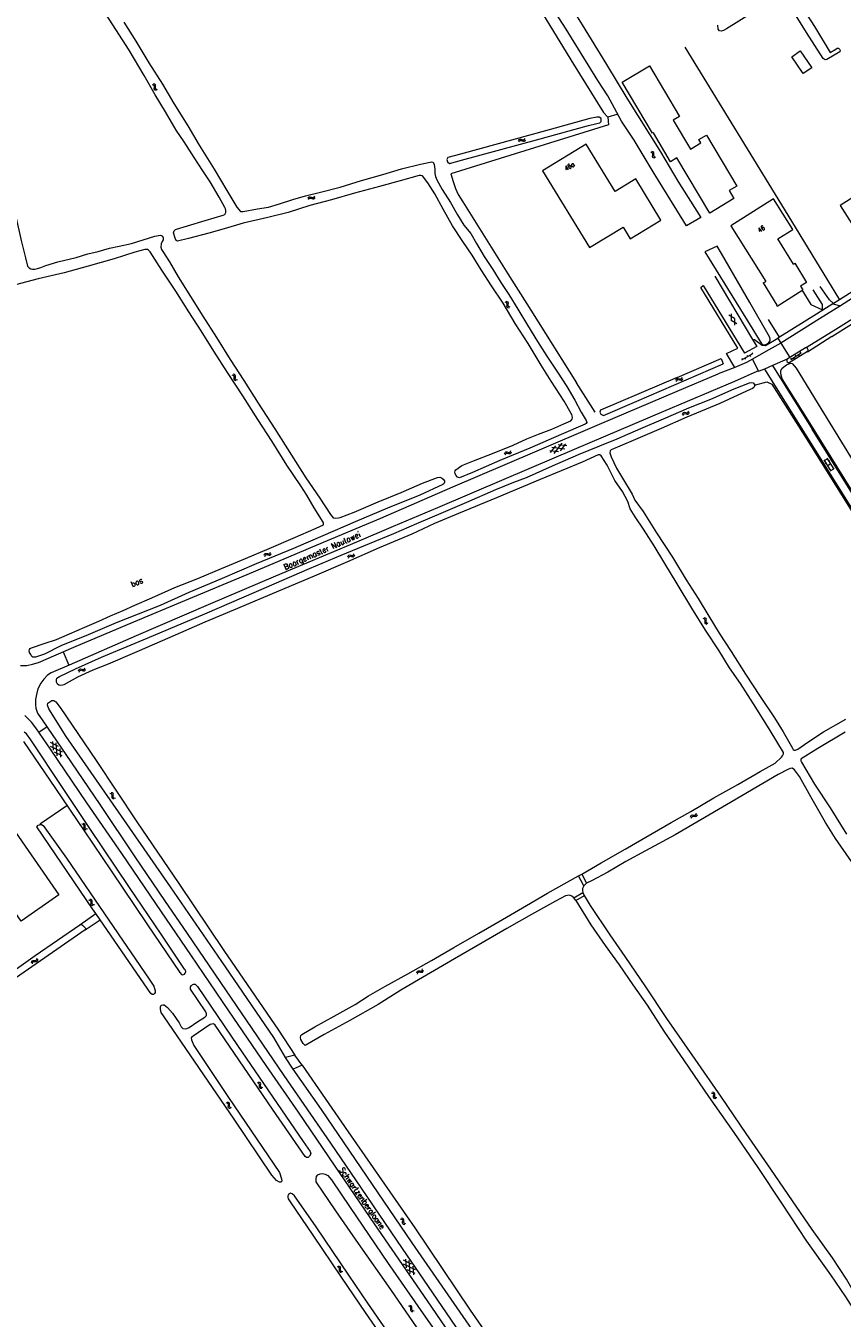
# Model space of a CAD drawing. Header units: metres. Extents: x 189705 to 199106, y 581686 to 588448.
# Tile 355 of 555: x 194667 to 194954, y 587029 to 587484. Entities that reach past the tile are written whole.
import ezdxf

# ---------------------------------------------------------------- set-up
doc = ezdxf.new("R2010")
doc.units = ezdxf.units.M
doc.layers.add('B-WA-OG-GBKN-G', color=7, linetype='Continuous', lineweight=18)
doc.styles.add('Style-STANDARD', font='STANDARD.shx')

msp = doc.modelspace()

# ---------------------------------------------------------------- linework, layer by layer
at = {"layer": 'B-WA-OG-GBKN-G'}
for p, q in [((194712.126, 587462.986), (194711.73, 587463.089)), ((194712.397, 587462.788), (194712.126, 587462.986)), ((194712.534, 587463.27), (194712.138, 587463.373)), ((194712.486, 587462.47), (194712.397, 587462.788)), ((194712.41, 587461.659), (194712.448, 587462.064)), ((194712.504, 587461.333), (194712.41, 587461.659)), ((194712.448, 587462.064), (194712.486, 587462.47)), ((194712.77, 587461.143), (194712.504, 587461.333)), ((194712.807, 587463.072), (194712.534, 587463.27)), ((194713.165, 587461.042), (194712.77, 587461.143)), ((194712.895, 587462.755), (194712.807, 587463.072)), ((194712.822, 587461.935), (194712.855, 587462.349)), ((194712.913, 587461.622), (194712.822, 587461.935)), ((194712.855, 587462.349), (194712.895, 587462.755)), ((194713.178, 587461.429), (194712.913, 587461.622)), ((194713.572, 587461.325), (194713.178, 587461.429)), ((194840.474, 587443.434), (194840.683, 587443.784)), ((194840.629, 587442.963), (194840.841, 587443.311)), ((194840.683, 587443.784), (194840.942, 587443.985)), ((194840.841, 587443.311), (194841.102, 587443.51)), ((194840.942, 587443.985), (194841.28, 587443.982)), ((194841.102, 587443.51), (194841.428, 587443.508)), ((194841.28, 587443.982), (194841.658, 587443.83)), ((194841.428, 587443.508), (194841.815, 587443.358)), ((194841.658, 587443.83), (194842.037, 587443.678)), ((194841.815, 587443.358), (194842.193, 587443.204)), ((194842.037, 587443.678), (194842.366, 587443.672)), ((194842.193, 587443.204), (194842.522, 587443.199)), ((194842.366, 587443.672), (194842.634, 587443.876)), ((194842.522, 587443.199), (194842.789, 587443.404)), ((194842.634, 587443.876), (194842.845, 587444.226)), ((194842.789, 587443.404), (194843.001, 587443.754)), ((194887.358, 587439.207), (194886.963, 587439.312)), ((194887.629, 587439.007), (194887.358, 587439.207)), ((194887.767, 587439.489), (194887.372, 587439.594)), ((194887.716, 587438.69), (194887.629, 587439.007)), ((194887.636, 587437.878), (194887.677, 587438.283)), ((194887.729, 587437.553), (194887.636, 587437.878)), ((194887.677, 587438.283), (194887.716, 587438.69)), ((194887.994, 587437.361), (194887.729, 587437.553)), ((194888.04, 587439.29), (194887.767, 587439.489)), ((194888.127, 587438.973), (194888.04, 587439.29)), ((194888.05, 587438.153), (194888.085, 587438.567)), ((194888.139, 587437.84), (194888.05, 587438.153)), ((194888.085, 587438.567), (194888.127, 587438.973)), ((194888.404, 587437.645), (194888.139, 587437.84)), ((194888.797, 587437.54), (194888.404, 587437.645)), ((194888.388, 587437.258), (194887.994, 587437.361)), ((194768.649, 587423.601), (194768.86, 587423.951)), ((194766.49, 587423.154), (194766.699, 587423.504)), ((194766.647, 587422.683), (194766.858, 587423.031)), ((194766.699, 587423.504), (194766.957, 587423.706)), ((194766.858, 587423.031), (194767.118, 587423.232)), ((194766.957, 587423.706), (194767.295, 587423.703)), ((194767.118, 587423.232), (194767.444, 587423.23)), ((194767.295, 587423.703), (194767.673, 587423.552)), ((194767.444, 587423.23), (194767.831, 587423.081)), ((194767.673, 587423.552), (194768.053, 587423.401)), ((194767.831, 587423.081), (194768.21, 587422.928)), ((194768.053, 587423.401), (194768.382, 587423.396)), ((194768.21, 587422.928), (194768.539, 587422.923)), ((194768.382, 587423.396), (194768.649, 587423.601)), ((194768.539, 587422.923), (194768.806, 587423.129)), ((194768.806, 587423.129), (194769.016, 587423.48)), ((194836.154, 587386.494), (194835.758, 587386.598)), ((194836.425, 587386.295), (194836.154, 587386.494)), ((194836.562, 587386.778), (194836.166, 587386.881)), ((194836.513, 587385.978), (194836.425, 587386.295)), ((194836.437, 587385.167), (194836.475, 587385.572)), ((194836.53, 587384.841), (194836.437, 587385.167)), ((194836.475, 587385.572), (194836.513, 587385.978)), ((194836.796, 587384.651), (194836.53, 587384.841)), ((194836.835, 587386.58), (194836.562, 587386.778)), ((194837.19, 587384.549), (194836.796, 587384.651)), ((194836.923, 587386.262), (194836.835, 587386.58)), ((194836.849, 587385.443), (194836.882, 587385.856)), ((194836.939, 587385.13), (194836.849, 587385.443)), ((194836.882, 587385.856), (194836.923, 587386.262)), ((194837.205, 587384.936), (194836.939, 587385.13)), ((194837.599, 587384.832), (194837.205, 587384.936)), ((194916.475, 587380.889), (194914.427, 587382.072)), ((194915.265, 587382.556), (194915.264, 587380.19)), ((194917.31, 587379.006), (194915.264, 587380.19)), ((194916.475, 587380.889), (194916.472, 587378.522)), ((194918.992, 587366.947), (194919.232, 587366.508)), ((194919.056, 587366.412), (194922.916, 587368.525)), ((194920.109, 587366.988), (194920.349, 587366.55)), ((194920.746, 587367.907), (194920.986, 587367.468)), ((194921.864, 587367.948), (194922.104, 587367.51)), ((194922.501, 587368.867), (194922.741, 587368.429)), ((194936.086, 587366.992), (194936.357, 587366.572)), ((194936.189, 587366.464), (194939.887, 587368.847)), ((194937.197, 587367.114), (194937.468, 587366.694)), ((194937.767, 587368.076), (194938.038, 587367.656)), ((194938.878, 587368.197), (194939.149, 587367.777)), ((194939.448, 587369.159), (194939.719, 587368.739)), ((194740.199, 587360.901), (194739.803, 587360.999)), ((194740.473, 587360.705), (194740.199, 587360.901)), ((194740.604, 587361.189), (194740.207, 587361.287)), ((194740.565, 587360.389), (194740.473, 587360.705)), ((194740.533, 587359.982), (194740.565, 587360.389)), ((194740.879, 587360.994), (194740.604, 587361.189)), ((194740.971, 587360.678), (194740.879, 587360.994)), ((194740.908, 587359.858), (194740.936, 587360.272)), ((194740.936, 587360.272), (194740.971, 587360.678)), ((194897.879, 587359.91), (194898.041, 587360.286)), ((194740.499, 587359.576), (194740.533, 587359.982)), ((194740.596, 587359.252), (194740.499, 587359.576)), ((194740.865, 587359.065), (194740.596, 587359.252)), ((194741.261, 587358.968), (194740.865, 587359.065)), ((194741.002, 587359.546), (194740.908, 587359.858)), ((194741.27, 587359.356), (194741.002, 587359.546)), ((194741.665, 587359.256), (194741.27, 587359.356)), ((194895.8, 587359.179), (194895.96, 587359.553)), ((194895.96, 587359.553), (194896.188, 587359.787)), ((194896.018, 587358.732), (194896.181, 587359.106)), ((194896.181, 587359.106), (194896.412, 587359.339)), ((194896.188, 587359.787), (194896.524, 587359.831)), ((194896.412, 587359.339), (194896.735, 587359.381)), ((194896.524, 587359.831), (194896.919, 587359.731)), ((194896.735, 587359.381), (194897.139, 587359.286)), ((194896.919, 587359.731), (194897.315, 587359.633)), ((194897.139, 587359.286), (194897.534, 587359.185)), ((194897.315, 587359.633), (194897.642, 587359.672)), ((194897.534, 587359.185), (194897.861, 587359.224)), ((194897.642, 587359.672), (194897.879, 587359.91)), ((194897.861, 587359.224), (194898.098, 587359.464)), ((194898.098, 587359.464), (194898.259, 587359.84)), ((194898.11, 587347.257), (194898.27, 587347.631)), ((194898.27, 587347.631), (194898.499, 587347.865)), ((194898.328, 587346.81), (194898.491, 587347.184)), ((194898.491, 587347.184), (194898.722, 587347.417)), ((194898.499, 587347.865), (194898.835, 587347.908)), ((194898.722, 587347.417), (194899.046, 587347.459)), ((194898.835, 587347.908), (194899.229, 587347.808)), ((194899.046, 587347.459), (194899.449, 587347.363)), ((194899.229, 587347.808), (194899.626, 587347.709)), ((194899.449, 587347.363), (194899.844, 587347.261)), ((194899.626, 587347.709), (194899.952, 587347.748)), ((194899.844, 587347.261), (194900.171, 587347.3)), ((194899.952, 587347.748), (194900.19, 587347.986)), ((194900.171, 587347.3), (194900.408, 587347.54)), ((194900.19, 587347.986), (194900.352, 587348.362)), ((194900.408, 587347.54), (194900.57, 587347.915)), ((194835.611, 587333.35), (194835.77, 587333.726)), ((194835.77, 587333.726), (194835.997, 587333.961)), ((194835.832, 587332.905), (194835.993, 587333.28)), ((194835.993, 587333.28), (194836.223, 587333.514)), ((194835.997, 587333.961), (194836.333, 587334.006)), ((194836.223, 587333.514), (194836.546, 587333.557)), ((194836.333, 587334.006), (194836.728, 587333.908)), ((194836.546, 587333.557), (194836.95, 587333.464)), ((194836.728, 587333.908), (194837.124, 587333.811)), ((194836.95, 587333.464), (194837.346, 587333.364)), ((194837.124, 587333.811), (194837.451, 587333.852)), ((194837.346, 587333.364), (194837.672, 587333.405)), ((194837.451, 587333.852), (194837.688, 587334.091)), ((194837.672, 587333.405), (194837.908, 587333.646)), ((194837.688, 587334.091), (194837.848, 587334.468)), ((194837.908, 587333.646), (194838.068, 587334.022)), ((194854.499, 587334.036), (194851.471, 587334.407)), ((194851.766, 587333.714), (194853.601, 587336.151)), ((194856.732, 587334.984), (194852.17, 587335.543)), ((194853.067, 587333.427), (194855.833, 587337.1)), ((194857.427, 587336.118), (194854.396, 587336.489)), ((194855.296, 587334.374), (194857.133, 587336.81)), ((194950.445, 587327.265), (194948.015, 587331.172)), ((194948.121, 587331.002), (194949.14, 587331.636)), ((194948.368, 587330.037), (194948.623, 587330.195)), ((194951.464, 587327.899), (194949.034, 587331.805)), ((194949.23, 587329.219), (194950.249, 587329.852)), ((194949.695, 587330.744), (194949.949, 587330.902)), ((194950.802, 587328.962), (194951.057, 587329.121)), ((194949.582, 587328.085), (194949.836, 587328.244)), ((194950.339, 587327.435), (194951.358, 587328.069)), ((194751.061, 587297.655), (194751.222, 587298.029)), ((194751.222, 587298.029), (194751.451, 587298.262)), ((194751.278, 587297.208), (194751.441, 587297.581)), ((194751.441, 587297.581), (194751.673, 587297.813)), ((194751.451, 587298.262), (194751.787, 587298.304)), ((194751.673, 587297.813), (194751.997, 587297.855)), ((194751.787, 587298.304), (194752.181, 587298.204)), ((194751.997, 587297.855), (194752.4, 587297.758)), ((194752.181, 587298.204), (194752.577, 587298.104)), ((194752.4, 587297.758), (194752.795, 587297.656)), ((194752.577, 587298.104), (194752.904, 587298.142)), ((194752.795, 587297.656), (194753.122, 587297.694)), ((194752.904, 587298.142), (194753.143, 587298.38)), ((194753.122, 587297.694), (194753.36, 587297.933)), ((194753.143, 587298.38), (194753.306, 587298.755)), ((194753.36, 587297.933), (194753.522, 587298.308)), ((194780.449, 587297.083), (194780.609, 587297.457)), ((194780.609, 587297.457), (194780.837, 587297.691)), ((194780.667, 587296.636), (194780.83, 587297.01)), ((194780.83, 587297.01), (194781.061, 587297.243)), ((194780.837, 587297.691), (194781.173, 587297.735)), ((194781.061, 587297.243), (194781.384, 587297.285)), ((194781.173, 587297.735), (194781.568, 587297.635)), ((194781.384, 587297.285), (194781.788, 587297.19)), ((194781.568, 587297.635), (194781.964, 587297.537)), ((194781.788, 587297.19), (194782.183, 587297.089)), ((194781.964, 587297.537), (194782.291, 587297.576)), ((194782.183, 587297.089), (194782.51, 587297.128)), ((194782.291, 587297.576), (194782.528, 587297.814)), ((194782.51, 587297.128), (194782.747, 587297.368)), ((194782.528, 587297.814), (194782.69, 587298.19)), ((194782.747, 587297.368), (194782.908, 587297.744)), ((194905.785, 587275.29), (194905.39, 587275.394)), ((194906.057, 587275.091), (194905.785, 587275.29)), ((194906.194, 587275.573), (194905.798, 587275.677)), ((194906.145, 587274.774), (194906.057, 587275.091)), ((194906.068, 587273.962), (194906.107, 587274.367)), ((194906.161, 587273.637), (194906.068, 587273.962)), ((194906.107, 587274.367), (194906.145, 587274.774)), ((194906.467, 587275.375), (194906.194, 587275.573)), ((194906.555, 587275.058), (194906.467, 587275.375)), ((194906.48, 587274.238), (194906.514, 587274.652)), ((194906.571, 587273.925), (194906.48, 587274.238)), ((194906.514, 587274.652), (194906.555, 587275.058)), ((194906.836, 587273.732), (194906.571, 587273.925)), ((194906.427, 587273.446), (194906.161, 587273.637)), ((194906.821, 587273.344), (194906.427, 587273.446)), ((194907.23, 587273.627), (194906.836, 587273.732)), ((194685.768, 587257.015), (194685.934, 587257.387)), ((194685.934, 587257.387), (194686.167, 587257.617)), ((194685.978, 587256.565), (194686.147, 587256.936)), ((194686.147, 587256.936), (194686.382, 587257.165)), ((194686.167, 587257.617), (194686.504, 587257.654)), ((194686.382, 587257.165), (194686.706, 587257.201)), ((194686.504, 587257.654), (194686.896, 587257.547)), ((194686.706, 587257.201), (194687.108, 587257.098)), ((194686.896, 587257.547), (194687.291, 587257.441)), ((194687.108, 587257.098), (194687.502, 587256.989)), ((194687.291, 587257.441), (194687.618, 587257.475)), ((194687.502, 587256.989), (194687.829, 587257.023)), ((194687.618, 587257.475), (194687.86, 587257.708)), ((194687.829, 587257.023), (194688.07, 587257.258)), ((194687.86, 587257.708), (194688.029, 587258.081)), ((194688.07, 587257.258), (194688.239, 587257.631)), ((194680.097, 587228.414), (194675.958, 587230.416)), ((194678.736, 587230.418), (194675.99, 587231.748)), ((194676.612, 587232.17), (194676.835, 587229.125)), ((194680.067, 587227.083), (194677.321, 587228.411)), ((194677.86, 587231.708), (194678.195, 587227.124)), ((194679.222, 587229.701), (194679.445, 587226.659)), ((194697.256, 587213.761), (194696.856, 587213.848)), ((194697.652, 587214.061), (194697.252, 587214.148)), ((194697.535, 587213.574), (194697.256, 587213.761)), ((194697.636, 587213.261), (194697.535, 587213.574)), ((194697.594, 587212.447), (194697.616, 587212.853)), ((194697.7, 587212.125), (194697.594, 587212.447)), ((194697.616, 587212.853), (194697.636, 587213.261)), ((194697.933, 587213.875), (194697.652, 587214.061)), ((194697.974, 587211.946), (194697.7, 587212.125)), ((194698.034, 587213.561), (194697.933, 587213.875)), ((194698.372, 587211.86), (194697.974, 587211.946)), ((194697.994, 587212.74), (194698.01, 587213.154)), ((194698.097, 587212.43), (194697.994, 587212.74)), ((194698.01, 587213.154), (194698.034, 587213.561)), ((194698.371, 587212.248), (194698.097, 587212.43)), ((194698.768, 587212.16), (194698.371, 587212.248)), ((194901.006, 587205.595), (194901.121, 587205.986)), ((194901.121, 587205.986), (194901.321, 587206.245)), ((194901.321, 587206.245), (194901.649, 587206.327)), ((194901.392, 587205.568), (194901.595, 587205.826)), ((194901.595, 587205.826), (194901.911, 587205.906)), ((194901.649, 587206.327), (194902.053, 587206.274)), ((194901.911, 587205.906), (194902.323, 587205.858)), ((194902.053, 587206.274), (194902.458, 587206.223)), ((194902.323, 587205.858), (194902.727, 587205.803)), ((194902.458, 587206.223), (194902.778, 587206.3)), ((194902.727, 587205.803), (194903.047, 587205.88)), ((194902.778, 587206.3), (194902.986, 587206.564)), ((194902.986, 587206.564), (194903.103, 587206.955)), ((194903.047, 587205.88), (194903.255, 587206.146)), ((194903.255, 587206.146), (194903.372, 587206.538)), ((194687.376, 587202.966), (194686.976, 587203.052)), ((194687.771, 587203.267), (194687.372, 587203.353)), ((194687.656, 587202.779), (194687.376, 587202.966)), ((194687.757, 587202.466), (194687.656, 587202.779)), ((194687.717, 587201.652), (194687.738, 587202.058)), ((194687.824, 587201.331), (194687.717, 587201.652)), ((194687.738, 587202.058), (194687.757, 587202.466)), ((194688.053, 587203.081), (194687.771, 587203.267)), ((194688.098, 587201.152), (194687.824, 587201.331)), ((194688.154, 587202.768), (194688.053, 587203.081)), ((194688.497, 587201.068), (194688.098, 587201.152)), ((194688.116, 587201.946), (194688.132, 587202.361)), ((194688.22, 587201.637), (194688.116, 587201.946)), ((194688.132, 587202.361), (194688.154, 587202.768)), ((194688.494, 587201.456), (194688.22, 587201.637)), ((194688.892, 587201.368), (194688.494, 587201.456)), ((194901.274, 587205.178), (194901.392, 587205.568)), ((194689.821, 587176.255), (194689.421, 587176.337)), ((194690.213, 587176.56), (194689.813, 587176.642)), ((194690.103, 587176.071), (194689.821, 587176.255)), ((194690.208, 587175.759), (194690.103, 587176.071)), ((194690.175, 587174.944), (194690.192, 587175.351)), ((194690.285, 587174.624), (194690.175, 587174.944)), ((194690.192, 587175.351), (194690.208, 587175.759)), ((194690.497, 587176.377), (194690.213, 587176.56)), ((194690.561, 587174.448), (194690.285, 587174.624)), ((194690.602, 587176.065), (194690.497, 587176.377)), ((194690.961, 587174.368), (194690.561, 587174.448)), ((194690.572, 587175.242), (194690.583, 587175.657)), ((194690.679, 587174.934), (194690.572, 587175.242)), ((194690.583, 587175.657), (194690.602, 587176.065)), ((194690.954, 587174.755), (194690.679, 587174.934)), ((194691.353, 587174.672), (194690.954, 587174.755)), ((194671.128, 587155.561), (194671.199, 587155.964)), ((194669.273, 587154.369), (194669.343, 587154.771)), ((194669.343, 587154.771), (194669.511, 587155.051)), ((194669.511, 587155.051), (194669.828, 587155.171)), ((194669.589, 587153.986), (194669.661, 587154.387)), ((194669.661, 587154.387), (194669.832, 587154.667)), ((194669.828, 587155.171), (194670.234, 587155.165)), ((194669.832, 587154.667), (194670.137, 587154.783)), ((194670.137, 587154.783), (194670.552, 587154.783)), ((194670.234, 587155.165), (194670.643, 587155.161)), ((194670.552, 587154.783), (194670.959, 587154.776)), ((194670.643, 587155.161), (194670.952, 587155.275)), ((194670.952, 587155.275), (194671.128, 587155.561)), ((194670.959, 587154.776), (194671.268, 587154.89)), ((194671.268, 587154.89), (194671.443, 587155.178)), ((194671.443, 587155.178), (194671.514, 587155.58)), ((194804.706, 587150.791), (194804.816, 587151.184)), ((194804.816, 587151.184), (194805.013, 587151.445)), ((194805.013, 587151.445), (194805.34, 587151.531)), ((194805.292, 587151.03), (194805.607, 587151.113)), ((194805.34, 587151.531), (194805.744, 587151.484)), ((194805.607, 587151.113), (194806.02, 587151.07)), ((194805.744, 587151.484), (194806.15, 587151.437)), ((194806.15, 587151.437), (194806.469, 587151.518)), ((194806.469, 587151.518), (194806.674, 587151.784)), ((194806.674, 587151.784), (194806.786, 587152.178)), ((194806.744, 587151.102), (194806.948, 587151.37)), ((194806.948, 587151.37), (194807.06, 587151.763)), ((194804.98, 587150.377), (194805.093, 587150.769)), ((194805.093, 587150.769), (194805.292, 587151.03)), ((194806.02, 587151.07), (194806.425, 587151.021)), ((194806.425, 587151.021), (194806.744, 587151.102)), ((194749.071, 587112.002), (194748.671, 587112.088)), ((194749.466, 587112.303), (194749.066, 587112.389)), ((194749.351, 587111.816), (194749.071, 587112.002)), ((194749.453, 587111.503), (194749.351, 587111.816)), ((194749.412, 587110.689), (194749.433, 587111.095)), ((194749.52, 587110.367), (194749.412, 587110.689)), ((194749.433, 587111.095), (194749.453, 587111.503)), ((194749.748, 587112.118), (194749.466, 587112.303)), ((194749.794, 587110.189), (194749.52, 587110.367)), ((194749.85, 587111.805), (194749.748, 587112.118)), ((194749.812, 587110.983), (194749.827, 587111.397)), ((194749.916, 587110.674), (194749.812, 587110.983)), ((194749.827, 587111.397), (194749.85, 587111.805)), ((194750.19, 587110.492), (194749.916, 587110.674)), ((194750.588, 587110.405), (194750.19, 587110.492)), ((194750.193, 587110.105), (194749.794, 587110.189)), ((194908.738, 587108.427), (194908.338, 587108.514)), ((194909.134, 587108.727), (194908.734, 587108.814)), ((194909.017, 587108.24), (194908.738, 587108.427)), ((194909.118, 587107.927), (194909.017, 587108.24)), ((194909.076, 587107.113), (194909.098, 587107.519)), ((194909.182, 587106.791), (194909.076, 587107.113)), ((194909.098, 587107.519), (194909.118, 587107.927)), ((194909.415, 587108.541), (194909.134, 587108.727)), ((194909.456, 587106.612), (194909.182, 587106.791)), ((194909.516, 587108.227), (194909.415, 587108.541)), ((194909.854, 587106.526), (194909.456, 587106.612)), ((194909.476, 587107.406), (194909.492, 587107.82)), ((194909.579, 587107.096), (194909.476, 587107.406)), ((194909.492, 587107.82), (194909.516, 587108.227)), ((194909.853, 587106.914), (194909.579, 587107.096)), ((194910.25, 587106.826), (194909.853, 587106.914)), ((194738.102, 587104.983), (194737.702, 587105.068)), ((194738.496, 587105.285), (194738.097, 587105.37)), ((194738.382, 587104.797), (194738.102, 587104.983)), ((194738.485, 587104.484), (194738.382, 587104.797)), ((194738.446, 587103.67), (194738.466, 587104.076)), ((194738.555, 587103.349), (194738.446, 587103.67)), ((194738.466, 587104.076), (194738.485, 587104.484)), ((194738.778, 587105.1), (194738.496, 587105.285)), ((194738.829, 587103.171), (194738.555, 587103.349)), ((194738.881, 587104.787), (194738.778, 587105.1)), ((194739.228, 587103.088), (194738.829, 587103.171)), ((194738.845, 587103.965), (194738.86, 587104.38)), ((194738.95, 587103.656), (194738.845, 587103.965)), ((194738.86, 587104.38), (194738.881, 587104.787)), ((194739.224, 587103.476), (194738.95, 587103.656)), ((194739.622, 587103.39), (194739.224, 587103.476)), ((194799.387, 587064.143), (194798.988, 587064.23)), ((194799.783, 587064.444), (194799.383, 587064.53)), ((194799.667, 587063.956), (194799.387, 587064.143)), ((194799.769, 587063.643), (194799.667, 587063.956)), ((194799.727, 587062.829), (194799.748, 587063.235)), ((194799.834, 587062.508), (194799.727, 587062.829)), ((194799.748, 587063.235), (194799.769, 587063.643)), ((194800.064, 587064.258), (194799.783, 587064.444)), ((194800.108, 587062.329), (194799.834, 587062.508)), ((194800.166, 587063.945), (194800.064, 587064.258)), ((194800.507, 587062.244), (194800.108, 587062.329)), ((194800.127, 587063.123), (194800.143, 587063.537)), ((194800.231, 587062.814), (194800.127, 587063.123)), ((194800.143, 587063.537), (194800.166, 587063.945)), ((194800.504, 587062.632), (194800.231, 587062.814)), ((194800.902, 587062.544), (194800.504, 587062.632)), ((194777.182, 587047.302), (194776.783, 587047.389)), ((194777.579, 587047.6), (194777.179, 587047.688)), ((194777.461, 587047.113), (194777.182, 587047.302)), ((194777.561, 587046.8), (194777.461, 587047.113)), ((194777.54, 587046.392), (194777.561, 587046.8)), ((194777.859, 587047.413), (194777.579, 587047.6)), ((194777.96, 587047.1), (194777.859, 587047.413)), ((194777.918, 587046.278), (194777.935, 587046.693)), ((194777.935, 587046.693), (194777.96, 587047.1)), ((194804.221, 587046.424), (194800.073, 587048.407)), ((194802.852, 587048.422), (194800.1, 587049.739)), ((194800.72, 587050.164), (194800.956, 587047.12)), ((194801.969, 587049.708), (194802.325, 587045.125)), ((194803.341, 587047.707), (194803.576, 587044.666)), ((194777.517, 587045.986), (194777.54, 587046.392)), ((194777.623, 587045.664), (194777.517, 587045.986)), ((194777.896, 587045.484), (194777.623, 587045.664)), ((194778.294, 587045.398), (194777.896, 587045.484)), ((194778.02, 587045.969), (194777.918, 587046.278)), ((194778.293, 587045.786), (194778.02, 587045.969)), ((194778.691, 587045.697), (194778.293, 587045.786)), ((194804.197, 587045.092), (194801.445, 587046.408)), ((194802.248, 587033.483), (194801.847, 587033.566)), ((194802.64, 587033.787), (194802.24, 587033.87)), ((194802.529, 587033.298), (194802.248, 587033.483)), ((194802.633, 587032.986), (194802.529, 587033.298)), ((194802.617, 587032.578), (194802.633, 587032.986)), ((194802.923, 587033.604), (194802.64, 587033.787)), ((194803.028, 587033.291), (194802.923, 587033.604)), ((194803.009, 587032.884), (194803.028, 587033.291)), ((194802.599, 587032.172), (194802.617, 587032.578)), ((194802.71, 587031.852), (194802.599, 587032.172)), ((194802.985, 587031.675), (194802.71, 587031.852)), ((194803.384, 587031.594), (194802.985, 587031.675)), ((194802.997, 587032.469), (194803.009, 587032.884)), ((194803.103, 587032.161), (194802.997, 587032.469)), ((194803.379, 587031.982), (194803.103, 587032.161)), ((194803.777, 587031.898), (194803.379, 587031.982))]:
    msp.add_line(p, q, dxfattribs=at)
at = {"layer": 'B-WA-OG-GBKN-G', "flags": 128}
for points in [[(194639.213, 587500), (194640.769, 587495.056), (194643.047, 587486.89), (194644.802, 587480.593), (194646.623, 587473.805), (194648.166, 587469.244), (194649.65, 587463.375), (194651.184, 587459.174), (194652.816, 587452.512), (194654.251, 587448.213), (194656.129, 587442.537), (194658.381, 587434.338), (194661.154, 587424.643), (194663.848, 587416.152), (194665.638, 587408.266), (194667.127, 587402.234), (194667.889, 587399.302), (194668.438, 587398.688), (194668.978, 587398.343), (194669.61, 587398.186)], [(194841.842, 587499.721), (194859.861, 587470.303), (194870.332, 587453.267)], [(194899.544, 587413.484), (194887.888, 587432.481), (194881.114, 587443.63), (194876.741, 587450.286), (194874.191, 587454.878), (194871.94, 587459.237), (194868.35, 587464.525), (194862.527, 587474.022), (194857.199, 587482.658), (194851.025, 587492.276), (194846.346, 587500)], [(194853.146, 587500), (194854.718, 587497.427), (194862.889, 587484.093), (194871.474, 587470.238), (194878.561, 587458.373), (194890.411, 587439.54), (194896.526, 587429.216), (194904.643, 587416.399)], [(194798.862, 587429.298), (194791.627, 587427.259), (194782.884, 587424.901), (194774.725, 587422.61), (194767.124, 587420.607), (194759.473, 587418.186), (194752.345, 587416.375), (194743.737, 587414.389), (194736.955, 587412.47), (194731.563, 587410.948), (194724.408, 587409.026), (194720.579, 587408.123), (194720.084, 587408.344), (194719.719, 587409.08), (194719.235, 587411.027), (194719.405, 587411.68), (194719.835, 587412.14), (194720.229, 587412.299), (194724.086, 587413.444), (194730.352, 587415.382), (194736.636, 587417.162), (194737.196, 587417.503), (194737.588, 587418.14), (194737.588, 587418.808), (194737.412, 587419.49), (194737.24, 587419.969), (194735.229, 587423.521), (194732.131, 587428.922), (194729.444, 587432.861), (194726.45, 587437.541), (194722.889, 587443.045), (194720.125, 587447.148), (194716.35, 587453.524), (194712.781, 587459.532), (194708.847, 587466.296), (194703.607, 587475.211), (194691.883, 587493.526)], [(194937.063, 587495.275), (194944.525, 587483.512), (194950.09, 587474.427), (194952.084, 587475.642), (194952.537, 587475.92), (194952.974, 587475.891), (194953.345, 587475.562), (194953.538, 587475.123), (194953.502, 587474.699), (194948.898, 587471.998), (194948.27, 587471.865), (194947.593, 587472.268), (194941.774, 587481.466), (194935.458, 587491.64)], [(194926.679, 587490.868), (194913.604, 587482.684), (194912.602, 587482.207), (194911.776, 587481.898), (194911.17, 587482.079), (194910.658, 587482.631), (194910.615, 587484.069)], [(194701.704, 587485.106), (194705.92, 587478.424), (194710.453, 587470.798), (194715.289, 587463.319), (194719.307, 587456.436), (194724.212, 587448.597), (194728.25, 587441.78), (194733.475, 587433.348), (194737.977, 587425.84), (194741.483, 587420.029), (194742.703, 587418.454), (194743.737, 587418.482), (194748.684, 587419.394), (194752.628, 587420.06), (194756.42, 587421.212), (194761.164, 587422.701), (194765.615, 587424.056), (194770.867, 587425.337), (194777.759, 587427.099), (194785.344, 587429.435), (194792.821, 587431.504), (194799.303, 587433.479), (194806.063, 587435.118), (194809.964, 587436.013), (194810.478, 587435.805), (194810.83, 587434.978), (194811.023, 587433.406), (194811.112, 587431.855), (194811.31, 587430.774), (194811.822, 587429.644), (194813.613, 587426.303), (194816.528, 587421.649), (194819.068, 587417.359), (194821.216, 587413.76), (194823.685, 587410.778), (194825.729, 587407.252), (194828.41, 587402.718), (194831.418, 587398.109), (194834.314, 587393.528), (194837.052, 587389.379), (194840.23, 587384.167), (194843.627, 587378.586), (194847.165, 587372.808), (194850.442, 587367.588), (194854.243, 587361.977), (194857.463, 587357.012)], [(194898.958, 587476.316), (194916.39, 587447.828), (194935.167, 587417.23), (194953.336, 587387.504)], [(194940.614, 587466.973), (194936.539, 587472.902), (194939.572, 587474.986), (194943.646, 587469.057), (194940.614, 587466.973)], [(194896.214, 587437.337), (194893.979, 587436.008), (194887.937, 587446.168), (194887.65, 587445.997), (194876.929, 587464.016), (194886.536, 587469.735), (194897.114, 587451.964), (194894.879, 587450.633), (194900.94, 587440.45)], [(194816.276, 587435.329), (194820.411, 587436.503), (194846.773, 587443.701), (194865.092, 587448.71), (194867.997, 587449.437), (194869.086, 587449.697), (194869.553, 587450.113), (194869.605, 587450.944), (194869.397, 587451.36), (194868.827, 587451.672), (194868.049, 587451.672), (194865.611, 587451.152), (194851.294, 587447.203), (194820.115, 587438.707), (194815.646, 587437.474)], [(194875.112, 587452.66), (194871.896, 587451.644), (194872.121, 587448.943), (194816.744, 587431.757), (194817.495, 587429.037), (194818.368, 587426.548), (194819.253, 587424.429), (194820.899, 587421.922), (194836.796, 587396.548)], [(194870.332, 587453.267), (194871.896, 587451.644)], [(194865.435, 587405.802), (194877.282, 587413.059), (194879.806, 587408.94), (194890.549, 587415.508), (194881.747, 587430.034), (194874.467, 587425.589), (194864.325, 587442.197), (194848.945, 587432.806), (194865.435, 587405.802)], [(194900.94, 587440.45), (194904.593, 587442.625)], [(194904.593, 587442.625), (194903.876, 587443.77), (194906.585, 587445.328), (194917.296, 587427.416), (194914.555, 587425.889)], [(194815.646, 587437.474), (194815.34, 587436.841), (194815.568, 587436.015), (194816.276, 587435.329)], [(194914.555, 587425.889), (194916.254, 587423.035), (194907.744, 587417.969), (194896.214, 587437.337)], [(194857.463, 587357.012), (194860.299, 587352.229), (194862.545, 587347.961), (194864.242, 587345.027), (194864.549, 587344.33), (194864.329, 587343.927), (194863.967, 587343.741), (194855.545, 587340.072), (194844.508, 587335.292), (194833.954, 587331.01), (194824.368, 587326.719), (194819.706, 587324.87), (194819.073, 587325.092), (194818.498, 587325.745), (194818.21, 587326.356), (194818.091, 587326.868), (194818.193, 587327.311), (194818.492, 587327.688), (194820.567, 587329.165), (194824.704, 587330.81), (194831.304, 587333.405), (194838.607, 587336.366), (194843.423, 587338.527), (194847.574, 587340.258), (194852.268, 587341.996), (194856.374, 587343.818), (194858.917, 587344.904), (194859.413, 587345.507), (194859.471, 587345.991), (194859.392, 587346.652), (194859.24, 587347.144), (194859.041, 587347.519), (194856.528, 587351.855), (194851.968, 587358.801), (194848.422, 587364.495), (194843.842, 587372.083), (194839.316, 587379.147), (194835.078, 587386.273), (194830.973, 587392.351), (194827.368, 587398.046), (194824.163, 587403.18), (194820.889, 587407.935), (194817.257, 587413.505), (194813.954, 587419.314), (194811.091, 587424.674), (194808.646, 587428.61), (194806.794, 587431.081), (194806.199, 587431.166), (194805.617, 587431.113), (194798.862, 587429.298)], [(194953.575, 587420.629), (194962.043, 587407.321), (194969.36, 587411.977), (194963.042, 587421.907), (194968.565, 587425.421), (194964.448, 587431.891), (194958.632, 587428.19), (194960.599, 587425.098), (194953.575, 587420.629)], [(194931.722, 587408.851), (194936.93, 587412.128), (194930.134, 587422.928), (194915.123, 587413.483), (194927.404, 587393.948)], [(194904.643, 587416.399), (194899.544, 587413.484)], [(194669.61, 587398.186), (194670.455, 587398.236), (194671.392, 587398.443), (194672.515, 587398.843), (194674.301, 587399.525), (194678.508, 587400.819), (194684.965, 587402.374), (194689.014, 587403.621), (194692.692, 587404.486), (194696.647, 587405.624), (194700.029, 587406.335), (194704.415, 587407.298), (194708.548, 587408.538), (194712.59, 587409.844), (194714.582, 587410.229), (194715.272, 587409.849), (194715.566, 587409.251), (194715.533, 587408.584), (194715.246, 587407.953), (194714.858, 587407.107), (194714.729, 587405.996), (194714.956, 587405.17), (194715.38, 587404.426), (194717.756, 587400.772), (194720.869, 587395.547), (194725.174, 587388.643), (194729.526, 587381.731), (194734.257, 587374.246), (194739.064, 587366.486), (194743.874, 587359.06), (194748.948, 587351.166), (194754.781, 587342.061), (194760.731, 587332.798), (194765.706, 587324.873), (194770.689, 587317.7), (194774.353, 587311.966), (194775.308, 587310.746), (194776.124, 587310.627), (194777.192, 587310.76), (194777.769, 587310.891), (194782.674, 587312.83), (194791.148, 587316.387), (194799.272, 587319.705), (194806.754, 587322.932), (194812.047, 587325.004), (194812.793, 587325.069), (194813.399, 587324.821), (194813.984, 587324.429), (194814.416, 587323.836), (194814.489, 587323.299)], [(194910.327, 587406.321), (194905.992, 587404.29)], [(194905.992, 587404.29), (194920.998, 587380.115), (194926.076, 587371.871), (194926.595, 587371.676), (194927.191, 587371.676), (194927.925, 587371.997), (194928.567, 587372.503), (194928.98, 587373.054), (194929.026, 587373.652), (194928.705, 587374.479), (194921.778, 587386.517), (194911.846, 587403.744), (194910.327, 587406.321)], [(194937.187, 587399.988), (194931.722, 587408.851)], [(194753.86, 587337.636), (194748.817, 587345.32), (194743.525, 587353.654), (194738.213, 587361.897), (194733.41, 587369.402), (194728.969, 587376.53), (194724.589, 587383.194), (194719.993, 587390.474), (194715.11, 587397.83), (194710.957, 587404.308), (194710.434, 587404.921), (194710.031, 587405.167), (194709.069, 587405.118), (194705.62, 587404.264), (194698.27, 587401.873), (194689.212, 587399.309), (194680.751, 587396.995), (194671.546, 587394.851), (194663.657, 587392.753)], [(194978.122, 587402.961), (194972.554, 587399.496), (194956.829, 587389.705), (194953.336, 587387.504)], [(194836.796, 587396.548), (194844.857, 587383.763)], [(194937.187, 587399.988), (194937.672, 587400.287), (194941.8, 587393.6), (194939.638, 587392.266), (194940.43, 587390.983)], [(194932.715, 587372.231), (194927.466, 587369.24), (194922.809, 587366.561), (194920.637, 587365.392), (194916.606, 587363.678), (194913.591, 587368.592), (194917.571, 587370.479), (194904.658, 587391.771), (194905.415, 587392.512)], [(194905.415, 587392.512), (194919.931, 587368.647)], [(194909.469, 587395.809), (194922.824, 587373.523)], [(194926.478, 587393.377), (194927.404, 587393.948)], [(194926.478, 587393.377), (194931.306, 587385.542), (194931.21, 587385.483), (194931.393, 587385.185)], [(194951.218, 587386.17), (194949.803, 587387.472), (194946.538, 587392.116)], [(194931.393, 587385.185), (194940.43, 587390.983)], [(194940.125, 587390.955), (194943.239, 587385.864), (194947.341, 587383.967), (194947.341, 587385.864), (194944.122, 587390.921)], [(194953.336, 587387.504), (194951.218, 587386.17)], [(194957.893, 587388.011), (194953.744, 587385.397)], [(194844.857, 587383.763), (194860.898, 587358.32)], [(194950.986, 587386.023), (194945.267, 587382.419), (194932.299, 587374.329)], [(194953.744, 587385.397), (194946.329, 587380.725), (194932.715, 587372.231)], [(194941.378, 587370.547), (194951.127, 587376.538), (194960.903, 587382.695), (194961.151, 587382.849)], [(194950.706, 587374.531), (194968.937, 587386.018)], [(194951.218, 587386.17), (194950.986, 587386.023)], [(194950.986, 587386.023), (194953.744, 587385.397)], [(194932.299, 587374.329), (194928.425, 587380.57)], [(194922.824, 587373.523), (194923.507, 587373.528), (194926.145, 587371.492), (194927.301, 587371.402), (194931.667, 587373.935)], [(194932.299, 587374.329), (194931.667, 587373.935)], [(194931.667, 587373.935), (194932.715, 587372.231)], [(194950.706, 587374.531), (194942.1, 587369.02)], [(194924.282, 587371.081), (194919.931, 587368.647)], [(194922.824, 587373.523), (194924.282, 587371.081)], [(194932.715, 587372.231), (194935.843, 587367.145)], [(194935.674, 587365.435), (194942.095, 587369.381)], [(194941.378, 587370.547), (194935.843, 587367.145)], [(194942.259, 587370.069), (194942.066, 587370.383)], [(194882.096, 587351.826), (194912.489, 587364.924)], [(194896.25, 587360.152), (194911.785, 587366.778)], [(194911.785, 587366.778), (194912.489, 587364.924)], [(194922.809, 587366.561), (194924.886, 587362.302)], [(194934.957, 587366.601), (194929.798, 587364.333), (194927.006, 587363.099)], [(195000, 587252.697), (194989.17, 587270.026), (194978.238, 587287.735), (194963.321, 587311.388), (194942.333, 587345.148), (194933.21, 587359.704), (194932.721, 587361.453), (194932.721, 587362.642), (194933.14, 587363.411), (194934.746, 587364.601), (194936.143, 587365.16), (194936.771, 587365.02), (194938.098, 587363.481), (194946.827, 587349.282), (194962.292, 587324.03), (194976.09, 587301.705), (194992.402, 587275.681), (195000, 587263.755)], [(194934.793, 587365.913), (194934.986, 587365.599)], [(194935.843, 587367.145), (194934.957, 587366.601)], [(194665.347, 587258.864), (194667.574, 587258.864), (194669.623, 587259.311), (194671.73, 587259.901), (194684.113, 587265.345), (194705.285, 587274.281), (194723.207, 587281.757), (194745.087, 587290.922), (194769.725, 587301.335), (194792.093, 587310.677), (194817.398, 587321.676), (194846.26, 587333.957), (194868.939, 587343.744), (194896.247, 587355.319), (194910.644, 587361.399)], [(194927.006, 587363.099), (194925.136, 587362.34), (194924.245, 587362.206), (194916.45, 587358.771), (194891.452, 587348.217), (194860.055, 587334.821), (194835.332, 587324.332), (194812.029, 587314.366), (194796.39, 587307.695), (194783.562, 587302.297), (194755.056, 587290.284), (194731.396, 587280.179), (194706.092, 587269.365), (194682.479, 587259.046), (194676.182, 587256.302), (194674.935, 587255.499), (194673.643, 587254.116), (194672.53, 587252.688), (194671.505, 587250.68), (194670.971, 587248.673), (194670.664, 587246.965), (194670.62, 587245.046), (194670.753, 587243.931), (194671.422, 587242.102), (194673.248, 587239.469), (194681.343, 587227.582), (194693.261, 587209.964), (194705.627, 587191.629), (194716.032, 587176.278), (194724.034, 587164.675), (194735.739, 587147.403), (194746.724, 587131.25), (194757.975, 587114.697), (194774.339, 587090.889), (194785.147, 587075.053), (194799.554, 587053.914), (194810.232, 587038.297), (194826.417, 587014.668)], [(194896.25, 587360.152), (194870.151, 587349.055), (194869.315, 587348.711)], [(194916.606, 587363.678), (194910.644, 587361.399)], [(194927.006, 587363.099), (194942.416, 587338.401), (194962.291, 587306.654), (194976.227, 587284.486), (194976.087, 587283.997), (194975.959, 587283.674), (194977.216, 587281.576), (194978.264, 587281.646), (194979.763, 587279.15)], [(194929.798, 587364.333), (194943.787, 587341.948)], [(194690.803, 587257.207), (194685.404, 587254.76), (194680.584, 587252.12), (194680.211, 587251.998), (194679.57, 587251.852), (194678.819, 587251.962), (194678.371, 587252.265), (194678.049, 587252.986), (194678.015, 587253.816), (194678.195, 587254.435), (194679.081, 587255.005), (194684.764, 587257.75), (194693.904, 587261.786), (194709.961, 587268.462), (194730.152, 587277.038), (194748.373, 587284.934), (194767.006, 587292.965), (194778.13, 587297.7), (194788.042, 587301.829), (194796.611, 587305.301), (194804.748, 587308.808), (194814.149, 587312.745), (194822.339, 587316.303), (194832.52, 587320.705), (194838.822, 587323.31), (194843.269, 587324.999), (194852.462, 587329.119), (194861.569, 587333.064), (194869.031, 587336.171), (194875.234, 587338.573), (194883.476, 587342.171), (194891.515, 587345.627), (194900.419, 587349.429), (194908.063, 587352.469), (194916.293, 587356.191), (194921.683, 587358.253), (194922.455, 587358.417), (194923.056, 587358.263), (194923.437, 587357.725), (194923.518, 587357.078), (194923.228, 587356.642), (194922.775, 587356.305), (194921.923, 587355.925), (194917.637, 587353.935), (194911.248, 587350.978), (194899.646, 587346.181), (194890.617, 587342.183), (194880.855, 587338.007), (194873.124, 587334.7), (194872.776, 587334.362)], [(194867.458, 587347.915), (194860.898, 587358.32)], [(194923.481, 587357.463), (194927.75, 587358.658), (194929.578, 587357.808), (194941.203, 587339.557), (194958.793, 587311.438), (194972.074, 587290.409)], [(194870.357, 587346.741), (194882.096, 587351.826)], [(194869.306, 587348.734), (194869.134, 587347.989), (194869.478, 587347.245), (194869.65, 587347.13), (194870.357, 587346.741)], [(194814.489, 587323.299), (194814.183, 587322.805), (194813.86, 587322.527), (194805.745, 587318.822), (194794.48, 587314.169), (194783.084, 587309.372), (194771.699, 587304.465), (194761.359, 587300.018), (194748.256, 587294.598), (194736.281, 587289.493), (194724.615, 587284.576), (194714.47, 587279.996), (194698.992, 587273.9), (194689.158, 587269.69), (194679.569, 587265.738), (194673.79, 587262.828), (194671.769, 587262.161), (194670.66, 587261.806), (194669.745, 587261.822), (194669.367, 587261.99), (194668.975, 587262.693), (194668.564, 587263.443), (194668.471, 587263.98), (194668.51, 587264.542), (194668.827, 587264.892), (194669.274, 587265.091), (194673.75, 587266.582), (194678.095, 587268.075), (194682.601, 587269.972), (194688.027, 587272.337), (194692.934, 587274.419), (194697.054, 587276.313), (194701.443, 587278.198), (194705.55, 587280.151), (194711.548, 587282.72), (194719.661, 587286.248), (194727.732, 587289.443), (194736.068, 587293.021), (194744.469, 587296.552), (194752.87, 587300.045), (194761.259, 587303.688), (194769.326, 587307.151), (194771.87, 587308.387), (194771.955, 587309.021), (194771.86, 587309.283), (194768.588, 587314.353), (194766.122, 587318.806), (194763.95, 587322.013), (194759.021, 587329.336), (194753.86, 587337.636)], [(195000, 587251.18), (194985.68, 587274.35), (194966.796, 587304.904), (194943.787, 587341.948)], [(194862.729, 587185.489), (194869.578, 587189.507), (194878.031, 587194.3), (194887.532, 587199.842), (194894.144, 587203.719), (194901.047, 587207.57), (194909.134, 587212.404), (194917.605, 587216.993), (194925.462, 587221.645), (194930.767, 587224.57), (194932.949, 587226.601), (194933.364, 587227.101), (194933.676, 587227.765), (194933.719, 587228.346), (194928.987, 587236.048), (194923.97, 587244.09), (194918.59, 587252.508), (194914.668, 587258.074), (194911.094, 587264.042), (194906.229, 587271.274), (194901.386, 587279.028), (194896.249, 587287.6), (194891.906, 587294.731), (194888.242, 587300.994), (194884.433, 587306.853), (194881.554, 587311.177), (194879.717, 587314.005), (194878.924, 587316.565), (194877.092, 587320.079), (194874.393, 587323.925), (194871.658, 587329.307), (194869.524, 587332.653), (194869.036, 587332.95), (194868.54, 587332.94), (194862.858, 587330.364), (194848.131, 587324.228), (194832.776, 587317.822), (194819.392, 587312.305), (194810.902, 587308.859), (194802.992, 587305.083), (194791.553, 587300.232), (194780.336, 587295.347), (194768.589, 587290.244), (194756.056, 587284.995), (194741.708, 587278.87), (194730.257, 587274.084), (194717.952, 587268.736), (194706.349, 587263.638), (194696.2, 587259.295), (194690.803, 587257.207)], [(194872.776, 587334.362), (194872.654, 587333.664), (194873.017, 587332.283), (194874.931, 587328.22), (194877.031, 587324.705), (194880.457, 587319.155), (194881.43, 587317.05), (194884.272, 587313.072), (194889.004, 587305.554), (194894.684, 587297.024), (194899.427, 587289.029), (194903.618, 587282.494), (194907.444, 587276.171), (194910.992, 587270.255), (194915.228, 587263.779), (194920.265, 587255.84), (194925.408, 587248.012), (194930.448, 587240.505), (194933.551, 587235.565), (194936.884, 587229.781), (194937.11, 587229.381), (194937.416, 587229.137), (194937.847, 587229.148), (194938.737, 587229.462), (194942.275, 587231.967), (194947.701, 587235.511), (194955.597, 587240.026)], [(194680.346, 587263.689), (194682.402, 587259.012)], [(194758.52, 587121.092), (194754.453, 587128.032), (194737.503, 587152.894), (194718.188, 587181.014), (194702.804, 587203.197), (194681.463, 587233.968), (194675.386, 587243.628), (194674.891, 587244.969), (194675.052, 587245.681), (194676.43, 587246.523), (194677.143, 587246.536), (194677.818, 587246.132), (194679.351, 587244.054), (194691.986, 587225.45), (194706.347, 587203.86), (194721.093, 587182.213), (194736.926, 587158.647), (194756.156, 587130.641), (194761.879, 587121.882)], [(194822.705, 587014.71), (194808.471, 587035.491), (194789.89, 587062.585), (194775.975, 587082.834), (194763.115, 587101.834), (194751.772, 587118.253), (194738.695, 587137.476), (194725.267, 587157.142), (194714.955, 587172.316), (194700.988, 587192.74), (194688.715, 587210.626), (194675.91, 587229.493), (194670.799, 587236.948), (194669.24, 587239), (194666.924, 587241.275)], [(194723.085, 587152.143), (194714.819, 587164.452), (194703.743, 587180.88), (194689.581, 587201.942), (194680.446, 587215.675), (194669.06, 587232.765), (194667.479, 587234.82), (194666.639, 587235.44)], [(194674.733, 587237.289), (194671.892, 587235.354)], [(194955.346, 587235.439), (194945.692, 587229.72), (194939.892, 587226.028), (194939.773, 587225.741), (194939.816, 587225.375), (194940.035, 587224.943), (194944.512, 587217.204), (194950.134, 587208.805), (194955.812, 587199.58)], [(194666.462, 587232.119), (194677.636, 587215.636), (194687.738, 587200.8), (194697.23, 587186.667), (194709.764, 587168.075), (194721.455, 587150.947), (194722.029, 587150.238), (194722.471, 587150.105), (194723.046, 587150.327), (194723.311, 587150.681), (194723.488, 587151.124), (194723.4, 587151.788), (194723.085, 587152.143)], [(194957.528, 587189.929), (194952.009, 587198.099), (194948.479, 587203.728), (194943.318, 587212.647), (194939.334, 587219.833), (194937.592, 587222.197), (194936.694, 587222.751), (194936.015, 587222.697), (194935.189, 587222.363), (194931.838, 587220.503), (194913.594, 587209.942), (194904.601, 587204.559), (194895.631, 587199.387), (194885.182, 587193.747), (194878.263, 587189.958), (194871.887, 587186.164), (194866.114, 587183.195), (194864.455, 587182.345)], [(194672.473, 587202.967), (194672.383, 587203.345), (194681.674, 587209.706)], [(194665.622, 587169.043), (194648.188, 587194.087), (194661.487, 587203.345), (194678.921, 587178.301), (194665.622, 587169.043)], [(194671.141, 587202.192), (194671.633, 587202.685), (194672.125, 587202.904), (194672.473, 587202.967)], [(194691.872, 587171.627), (194690.718, 587173.31), (194671.141, 587202.192), (194671.633, 587202.685)], [(194672.473, 587202.967), (194672.727, 587203.013), (194673.328, 587202.63), (194681.53, 587191.128), (194696.491, 587169.336), (194710.571, 587148.636), (194712.251, 587146.092), (194712.689, 587144.504), (194712.689, 587143.901), (194712.525, 587143.518), (194712.197, 587143.244), (194711.705, 587143.244), (194711.158, 587143.518)], [(194859.942, 587177.243), (194859.287, 587177.794), (194858.388, 587178.071), (194857.733, 587178.058), (194856.993, 587177.882), (194853.487, 587176.008), (194845.028, 587171.287), (194836.404, 587166.364), (194827.746, 587161.357), (194817.931, 587155.78), (194808.12, 587149.999), (194799.139, 587144.779), (194791.141, 587139.681), (194781.149, 587134.111), (194772.183, 587129.081), (194765.447, 587125.297), (194764.8, 587125.938), (194763.912, 587127.36), (194763.789, 587128.12), (194763.998, 587128.791), (194764.342, 587129.174), (194768.875, 587131.783), (194775.703, 587135.612), (194783.063, 587139.684), (194787.725, 587142.717), (194793.546, 587145.981), (194801.637, 587150.484), (194809.912, 587155.148), (194817.767, 587159.679), (194826.545, 587164.803), (194834.846, 587169.513), (194843.282, 587174.464), (194850.638, 587178.797), (194857.617, 587182.709), (194861.599, 587184.938)], [(194861.599, 587184.938), (194862.729, 587185.489)], [(194863.52, 587181.398), (194861.599, 587184.938)], [(194862.729, 587185.489), (194864.455, 587182.345)], [(194859.942, 587177.243), (194863.088, 587179.115)], [(194863.52, 587181.398), (194862.968, 587180.507), (194862.974, 587179.82), (194863.088, 587179.115)], [(194863.669, 587178.021), (194863.088, 587179.115)], [(194863.52, 587181.398), (194864.455, 587182.345)], [(194860.61, 587176.246), (194859.942, 587177.243)], [(194860.61, 587176.246), (194863.669, 587178.021)], [(194860.61, 587176.246), (194865.919, 587167.728), (194870.979, 587160.417), (194875.94, 587153.61), (194880.696, 587146.649), (194885.685, 587139.397), (194891.607, 587130.34), (194898.71, 587119.83), (194907.311, 587107.367), (194916.249, 587094.64), (194924.668, 587082.374), (194932.968, 587069.868), (194941.811, 587056.501), (194950.193, 587044.647), (194955.499, 587036.884), (194959.753, 587030.068), (194963.162, 587024.891), (194969.016, 587016.908), (194975.642, 587007.189), (194980.593, 587000)], [(194963.022, 587031.431), (194959.657, 587036.294), (194955.789, 587043.134), (194950.873, 587050.588), (194943.791, 587060.598), (194936.788, 587070.607), (194929.192, 587081.744), (194920.579, 587094.305), (194911.823, 587107.095), (194902.556, 587120.451), (194895.386, 587130.932), (194892.624, 587134.821), (194885.286, 587145.851), (194877.965, 587156.567), (194872.712, 587164.2), (194865.818, 587174.5), (194863.669, 587178.021)], [(194686.232, 587167.692), (194691.872, 587171.627)], [(194688.069, 587165.897), (194693.377, 587169.435)], [(194693.377, 587169.435), (194691.872, 587171.627)], [(194711.158, 587143.518), (194693.377, 587169.435)], [(194653.685, 587145.014), (194670.587, 587156.919), (194686.232, 587167.692)], [(194688.069, 587165.897), (194655.081, 587143.071)], [(194686.232, 587167.692), (194686.804, 587167.808), (194687.214, 587167.629), (194688.214, 587166.535), (194688.069, 587165.897)], [(194724.643, 587131.605), (194727.782, 587133.729), (194730.157, 587135.174), (194730.751, 587135.769), (194730.836, 587136.363), (194730.582, 587137.128), (194725.152, 587145.031), (194725.152, 587145.796), (194725.406, 587146.391), (194726.17, 587146.816), (194726.849, 587146.816), (194727.612, 587146.051), (194741.695, 587125.231), (194764.806, 587091.499), (194767.251, 587087.976), (194767.421, 587087.211), (194766.996, 587086.361), (194766.487, 587085.852), (194765.893, 587085.852), (194765.469, 587086.276), (194754.016, 587102.847), (194733.874, 587132.417), (194733.272, 587132.847), (194732.092, 587132.672), (194726.069, 587128.593), (194725.653, 587128.371), (194725.401, 587127.93), (194725.464, 587127.237), (194725.73, 587126.723), (194726.323, 587125.279), (194738.54, 587107.008), (194756.412, 587080.571), (194757.176, 587078.362), (194757.261, 587077.597), (194756.922, 587077.172), (194756.412, 587077.172), (194755.394, 587077.767), (194753.783, 587079.636), (194740.548, 587099.351), (194715.908, 587135.378), (194714.895, 587136.86), (194714.556, 587138.05), (194714.556, 587138.815), (194714.81, 587139.41), (194715.489, 587139.58), (194715.913, 587139.58), (194717.101, 587138.645), (194718.798, 587136.69), (194720.07, 587134.821), (194721.173, 587133.206)], [(194721.173, 587133.206), (194721.937, 587131.847), (194722.446, 587131.252), (194723.26, 587131.082), (194723.888, 587131.252), (194724.643, 587131.605)], [(194761.879, 587121.882), (194758.52, 587121.092)], [(194761.23, 587116.909), (194758.52, 587121.092)], [(194764.472, 587118.402), (194761.879, 587121.882)], [(194764.472, 587118.402), (194761.23, 587116.909)], [(194841.775, 587000), (194834.74, 587010.177), (194803.129, 587055.942), (194771.213, 587102.799), (194761.23, 587116.909)], [(194764.472, 587118.402), (194780.585, 587094.872), (194804.088, 587061.154), (194823.543, 587032.187), (194845.877, 587000)], [(194823.101, 587000), (194807.456, 587022.297), (194795.578, 587039.427), (194784.177, 587055.63), (194776.209, 587067.122), (194769.395, 587077.326), (194769.307, 587078.43), (194769.483, 587079.18), (194769.88, 587079.799), (194770.761, 587080.196), (194771.555, 587080.24), (194772.48, 587079.975), (194773.406, 587079.534), (194774.684, 587078.033), (194781.252, 587068.319), (194794.454, 587048.991), (194806.988, 587030.894), (194819.044, 587013.634), (194828.37, 587000)], [(194795.311, 587023.312), (194787.562, 587034.633), (194780.786, 587044.553), (194769.317, 587061.46), (194761.768, 587072.372), (194760.914, 587073.149), (194760.371, 587073.305), (194759.983, 587073.149), (194759.634, 587072.916), (194759.44, 587072.411), (194759.44, 587071.944), (194759.517, 587071.361), (194760.177, 587070.273), (194768.2, 587058.635), (194778.153, 587043.868), (194786.604, 587031.342), (194793.57, 587021.163)]]:
    msp.add_lwpolyline(points, dxfattribs=at)
at = {"layer": 'B-WA-OG-GBKN-G'}
for centre, radius, start, end in [((194941.64, 587370.119), 0.501, 31.72202, 121.46296), ((194941.835, 587369.807), 0.499, 301.45299, 31.73199), ((194935.221, 587366.175), 0.501, 121.72202, 211.46296), ((194935.412, 587365.863), 0.501, 211.72202, 301.46296)]:
    msp.add_arc(centre, radius, start, end, dxfattribs=at)

# ---------------------------------------------------------------- texts
at = {"layer": 'B-WA-OG-GBKN-G', "style": 'Style-STANDARD'}
for s, height, rotation, p in [('46a', 1.6, 30.512, (194857.205, 587432.732)), ('46', 1.6, 32.1329, (194925.209, 587411.032)), ('Boargemaster Nautawei', 2, 23.95086, (194758.501, 587292.416)), ('bos', 2, 22.46118, (194704.692, 587286.41)), ('Schwartzenbergloane', 2, 305.02487, (194777.381, 587081.493))]:
    msp.add_text(s, height=height, rotation=rotation, dxfattribs=at).set_placement(p)

doc.saveas('drawing.dxf')
